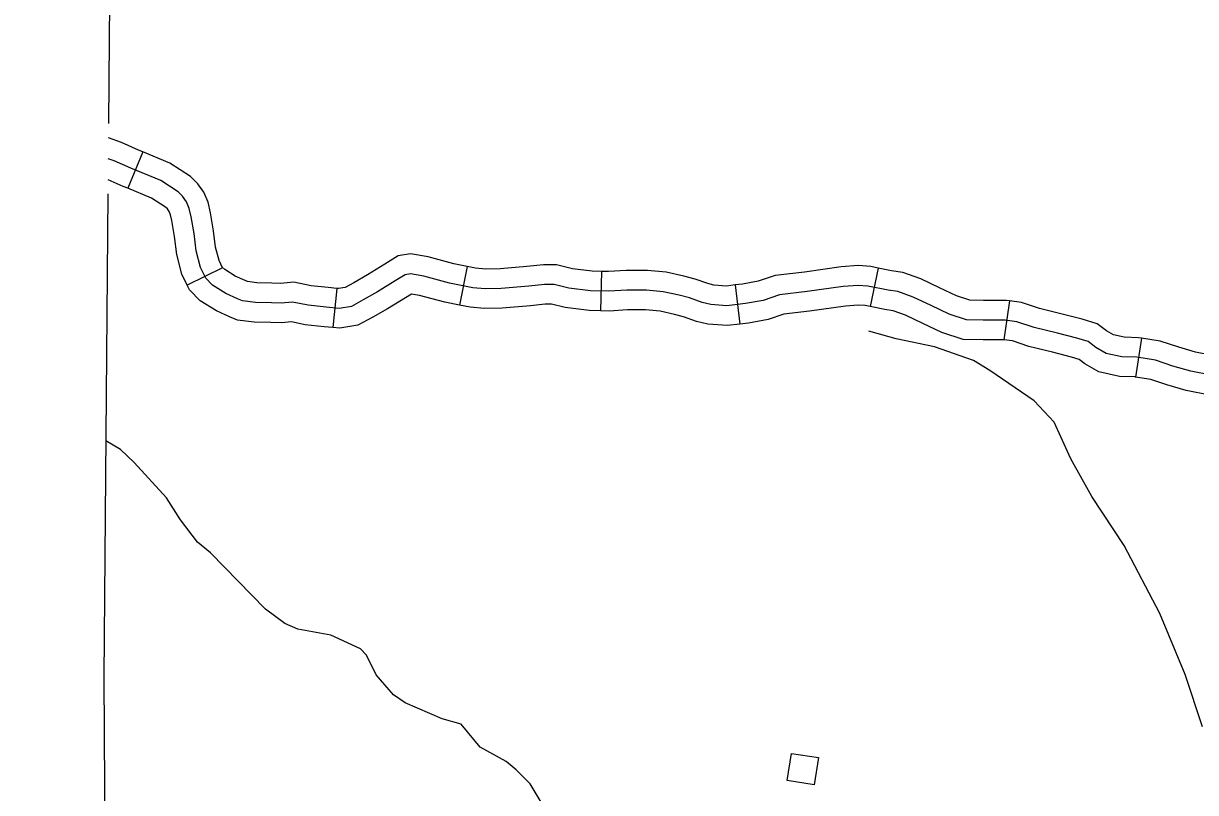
# Model space of a CAD drawing. Extents: x -19 to 366, y -4 to 359.
# Drawn here: x 133.386 to 134.232, y 194.181 to 194.735 of the extents above; entities that cross this region are included whole.
import ezdxf

# ---------------------------------------------------------------- set-up
doc = ezdxf.new("R2010")
doc.units = 0
for name, color, linetype in [('Level 2', 7, 'Continuous'), ('Level 32', 7, 'Continuous'), ('Level 35', 7, 'Continuous'), ('Level 56', 7, 'Continuous'), ('Level 60', 7, 'Continuous')]:
    doc.layers.add(name, color=color, linetype=linetype)

msp = doc.modelspace()

# ---------------------------------------------------------------- linework, layer by layer
at = {"layer": 'Level 2'}
for points in [[(133.45168, 195.40383), (133.45012, 195.13114), (133.45096, 195.05961), (133.45086, 195.0489), (133.44802, 194.72373), (133.44751, 194.66331)], [(133.44708, 194.61269), (133.44412, 194.26386), (133.44543, 194.06385), (133.44556, 194.04499), (133.44286, 193.93475)]]:
    msp.add_lwpolyline(points, dxfattribs=at)
at = {"layer": 'Level 32'}
for p, q in [((133.47225, 194.64286), (133.4614, 194.6166)), ((133.52973, 194.55926), (133.50422, 194.54676)), ((133.70615, 194.56017), (133.70065, 194.5323)), ((133.803, 194.55661), (133.80236, 194.52821)), ((134.00259, 194.55906), (133.99696, 194.53121)), ((133.61219, 194.54441), (133.60941, 194.51614)), ((133.89953, 194.54685), (133.90291, 194.51864)), ((134.09734, 194.53546), (134.09338, 194.50733)), ((134.19261, 194.50852), (134.18821, 194.48045))]:
    msp.add_line(p, q, dxfattribs=at)
for points in [[(133.47225, 194.64286), (133.46918, 194.64412), (133.45682, 194.64953), (133.44742, 194.65296)], [(134.02792, 194.53809), (134.01697, 194.5421), (134.00984, 194.5431), (133.99533, 194.54604), (133.98833, 194.54655), (133.97753, 194.54574), (133.95142, 194.54207), (133.93152, 194.53978), (133.9197, 194.53575), (133.90703, 194.53344), (133.8936, 194.53184), (133.88202, 194.53269), (133.87572, 194.53419), (133.86648, 194.53752), (133.8592, 194.53948), (133.84759, 194.54202), (133.83552, 194.5431), (133.82134, 194.54316), (133.80836, 194.54228), (133.79525, 194.54258), (133.77954, 194.54452), (133.76888, 194.54709), (133.76191, 194.54712), (133.75062, 194.54606), (133.73071, 194.54426), (133.71925, 194.54416), (133.71035, 194.54486), (133.69341, 194.5482), (133.67497, 194.55319), (133.66529, 194.55483), (133.66147, 194.55423), (133.65424, 194.54973), (133.64147, 194.54188), (133.6313, 194.53603), (133.62279, 194.53144), (133.61393, 194.52997), (133.60452, 194.53089), (133.59148, 194.53219), (133.58035, 194.5345), (133.57196, 194.53377), (133.56506, 194.53404), (133.55352, 194.53418), (133.54425, 194.5354), (133.54046, 194.53692), (133.53218, 194.54076), (133.5226, 194.54674), (133.51764, 194.55165), (133.5138, 194.55948), (133.51079, 194.57143), (133.50921, 194.58391), (133.50719, 194.59605), (133.5058, 194.60202), (133.50374, 194.60678), (133.50097, 194.61079), (133.49774, 194.61407), (133.48523, 194.62212), (133.46363, 194.63105), (133.45154, 194.63634), (133.44729, 194.63789)], [(133.52973, 194.55926), (133.52722, 194.56439), (133.52478, 194.57407), (133.52327, 194.58597), (133.52113, 194.59882), (133.51935, 194.60649), (133.51622, 194.61371), (133.51195, 194.61988), (133.50676, 194.62516), (133.49184, 194.63476), (133.47225, 194.64286)], [(133.4614, 194.6166), (133.45807, 194.61798), (133.44716, 194.62275)], [(133.50422, 194.54676), (133.50039, 194.55457), (133.49681, 194.5688), (133.49515, 194.58185), (133.49325, 194.59327), (133.49226, 194.59756), (133.49126, 194.59985), (133.48998, 194.6017), (133.48873, 194.60298), (133.47862, 194.60948), (133.4614, 194.6166)], [(133.70615, 194.56017), (133.69664, 194.56204), (133.67802, 194.56708), (133.66538, 194.56922), (133.65642, 194.56782), (133.64676, 194.56181), (133.63421, 194.55409), (133.62438, 194.54844), (133.61813, 194.54506), (133.61345, 194.54429), (133.61219, 194.54441)], [(133.61219, 194.54441), (133.60592, 194.54503), (133.59363, 194.54625), (133.5812, 194.54883), (133.57162, 194.548), (133.56543, 194.54824), (133.55454, 194.54837), (133.54788, 194.54925), (133.5461, 194.54996), (133.53895, 194.55328), (133.53146, 194.55795), (133.52934, 194.56005), (133.52973, 194.55926)], [(133.803, 194.55661), (133.79629, 194.55676), (133.78208, 194.55852), (133.77059, 194.56128), (133.76128, 194.56133), (133.74932, 194.5602), (133.73001, 194.55846), (133.71975, 194.55837), (133.71228, 194.55896), (133.70615, 194.56017)], [(134.0026, 194.55906), (133.99726, 194.56014), (133.98831, 194.56079), (133.97601, 194.55987), (133.94962, 194.55616), (133.92838, 194.55372), (133.91612, 194.54954), (133.90491, 194.5475), (133.89953, 194.54685)], [(133.89953, 194.54685), (133.89328, 194.5461), (133.8842, 194.54678), (133.87979, 194.54782), (133.87074, 194.55109), (133.86256, 194.55328), (133.84975, 194.55608), (133.83619, 194.5573), (133.82089, 194.55736), (133.80804, 194.5565), (133.803, 194.55661)], [(134.09734, 194.53546), (134.09532, 194.53575), (134.07853, 194.53575), (134.06879, 194.53585), (134.05909, 194.53907), (134.04694, 194.54482), (134.0334, 194.55121), (134.02044, 194.55596), (134.01223, 194.55711), (134.00259, 194.55906)], [(133.60941, 194.51614), (133.60312, 194.51676), (133.58933, 194.51812), (133.5795, 194.52017), (133.5723, 194.51954), (133.5647, 194.51984), (133.55251, 194.51998), (133.54062, 194.52155), (133.53482, 194.52388), (133.5254, 194.52825), (133.51373, 194.53553), (133.50594, 194.54325), (133.50422, 194.54676)], [(133.70065, 194.5323), (133.69017, 194.53436), (133.67193, 194.5393), (133.66598, 194.5403), (133.66171, 194.53765), (133.64873, 194.52967), (133.63821, 194.52362), (133.62745, 194.51781), (133.61441, 194.51565), (133.60941, 194.51614)], [(134.24281, 194.48172), (134.22819, 194.48461), (134.21519, 194.48837), (134.2026, 194.49257), (134.18926, 194.49467), (134.17845, 194.49494), (134.16707, 194.49749), (134.15958, 194.50187), (134.15407, 194.50602), (134.14604, 194.50842), (134.13198, 194.5121), (134.11519, 194.51615), (134.10279, 194.52035), (134.09433, 194.52154), (134.07846, 194.52155), (134.06642, 194.52167), (134.05379, 194.52586), (134.04087, 194.53198), (134.02792, 194.53809)], [(134.19261, 194.50852), (134.19054, 194.50884), (134.1802, 194.50911), (134.17233, 194.51087), (134.16746, 194.51371), (134.1606, 194.51889), (134.14988, 194.5221), (134.13545, 194.52588), (134.11914, 194.5298), (134.10609, 194.53423), (134.09734, 194.53546)], [(133.80236, 194.52821), (133.79422, 194.5284), (133.777, 194.53052), (133.76716, 194.53289), (133.76255, 194.53291), (133.75193, 194.53191), (133.73141, 194.53006), (133.71875, 194.52996), (133.70841, 194.53076), (133.70064, 194.5323)], [(133.90291, 194.51864), (133.89393, 194.51757), (133.87984, 194.51861), (133.87166, 194.52056), (133.86222, 194.52396), (133.85584, 194.52567), (133.84543, 194.52795), (133.83486, 194.5289), (133.82178, 194.52895), (133.80868, 194.52807), (133.80236, 194.52821)], [(133.99696, 194.53121), (133.99339, 194.53193), (133.98834, 194.53231), (133.97905, 194.53161), (133.95322, 194.52798), (133.93466, 194.52585), (133.92329, 194.52196), (133.90915, 194.51939), (133.90291, 194.51864)], [(134.09338, 194.50733), (134.09333, 194.50734), (134.07839, 194.50734), (134.06406, 194.50749), (134.0485, 194.51266), (134.0348, 194.51914), (134.02243, 194.52498), (134.01351, 194.52824), (134.00744, 194.52909), (133.99696, 194.53121)], [(134.2764, 194.51241), (134.26717, 194.50671), (134.25619, 194.49942), (134.24932, 194.49643), (134.2437, 194.49602), (134.23155, 194.49842), (134.21942, 194.50194), (134.20598, 194.50642), (134.19261, 194.50852)], [(134.18821, 194.48045), (134.18797, 194.48049), (134.17669, 194.48078), (134.16182, 194.48411), (134.15169, 194.49002), (134.14755, 194.49314), (134.14221, 194.49474), (134.12852, 194.49832), (134.11124, 194.50249), (134.09949, 194.50647), (134.09338, 194.50733)], [(134.29132, 194.48823), (134.28248, 194.48277), (134.26982, 194.47437), (134.25621, 194.46844), (134.24193, 194.46741), (134.22483, 194.47079), (134.21096, 194.47481), (134.19923, 194.47872), (134.18821, 194.48045)]]:
    msp.add_lwpolyline(points, dxfattribs=at)
at = {"layer": 'Level 35'}
for points in [[(134.23649, 194.22822), (134.22403, 194.26601), (134.20585, 194.3098), (134.18006, 194.35883), (134.15667, 194.39423), (134.14167, 194.42137), (134.1297, 194.44779), (134.11519, 194.46319), (134.08323, 194.48524), (134.07145, 194.49233), (134.04338, 194.50229), (134.01573, 194.50808), (133.99602, 194.51358)], [(133.75969, 194.17382), (133.75158, 194.18699), (133.74161, 194.1971), (133.73435, 194.20308), (133.71568, 194.21346), (133.70185, 194.22996), (133.68819, 194.23396), (133.66156, 194.24538), (133.65317, 194.25134), (133.6405, 194.26558), (133.63351, 194.27991), (133.62929, 194.2844), (133.60798, 194.29437), (133.5841, 194.29861), (133.57459, 194.30266), (133.56084, 194.31311), (133.52099, 194.35355), (133.51181, 194.3614), (133.49949, 194.37755), (133.48946, 194.39335), (133.46606, 194.41884), (133.4561, 194.42819), (133.44556, 194.43439)]]:
    msp.add_lwpolyline(points, dxfattribs=at)
at = {"layer": 'Level 56'}
msp.add_lwpolyline([(133.94008, 194.209), (133.95955, 194.20596), (133.9565, 194.18642), (133.93703, 194.18946)], close=True, dxfattribs=at)
at = {"layer": 'Level 60'}
for points in [[(139.44064, 1.53154), (139.25106, 10.14733), (139.06082, 18.76327), (138.86992, 27.37935), (138.67836, 35.99557), (138.48613, 44.61194), (138.29325, 53.22845), (138.09971, 61.84511), (137.9055, 70.46191), (137.71065, 79.07885), (137.51513, 87.69595), (137.31896, 96.31318), (137.12214, 104.93057), (136.92466, 113.54809), (136.72653, 122.16577), (136.52775, 130.78359), (136.32832, 139.40156), (136.12824, 148.01968), (135.9275, 156.63794), (135.72612, 165.25636), (135.5241, 173.87492), (135.32143, 182.49362), (135.11811, 191.11248), (134.91415, 199.73149), (134.70954, 208.35064), (134.50429, 216.96995), (134.2984, 225.5894), (134.09187, 234.209), (133.8847, 242.82876), (133.6769, 251.44866), (133.46845, 260.06872), (133.25937, 268.68892), (133.04965, 277.30928), (132.8393, 285.92978), (132.62831, 294.55044), (132.41669, 303.17125), (132.20444, 311.79221), (131.99156, 320.41333), (131.77805, 329.0346), (131.56391, 337.65601), (131.34914, 346.27759)], [(0, 189.51617), (7.11214, 189.52059), (14.22427, 189.53386), (21.33637, 189.55597), (28.44845, 189.58693), (35.56048, 189.62672), (42.67245, 189.67537), (49.78436, 189.73285), (56.89619, 189.79918), (64.00793, 189.87436), (71.11958, 189.95838), (78.23111, 190.05124), (85.34253, 190.15294), (92.45381, 190.26349), (99.56495, 190.38288), (106.67593, 190.51112), (113.78675, 190.6482), (120.89739, 190.79412), (128.00785, 190.94888), (135.11811, 191.11248), (142.22816, 191.28493), (149.33799, 191.46621), (156.44759, 191.65634), (163.55694, 191.85531), (170.66605, 192.06312), (177.77489, 192.27977), (184.88345, 192.50526), (191.99173, 192.73959), (199.09971, 192.98276), (206.20739, 193.23477), (213.31474, 193.49561), (220.42177, 193.7653), (227.52845, 194.04382), (234.63479, 194.33118), (241.74076, 194.62738), (248.84635, 194.93241), (255.95157, 195.24628), (263.05638, 195.56898), (270.16079, 195.90052), (277.26478, 196.24089), (284.36834, 196.5901), (291.47147, 196.94814), (298.57414, 197.31501), (305.67635, 197.69072), (312.77809, 198.07525), (319.87934, 198.46862), (326.9801, 198.87082), (334.08035, 199.28185), (341.18009, 199.7017)]]:
    msp.add_spline(points, degree=3, dxfattribs=at)

doc.saveas('drawing.dxf')
